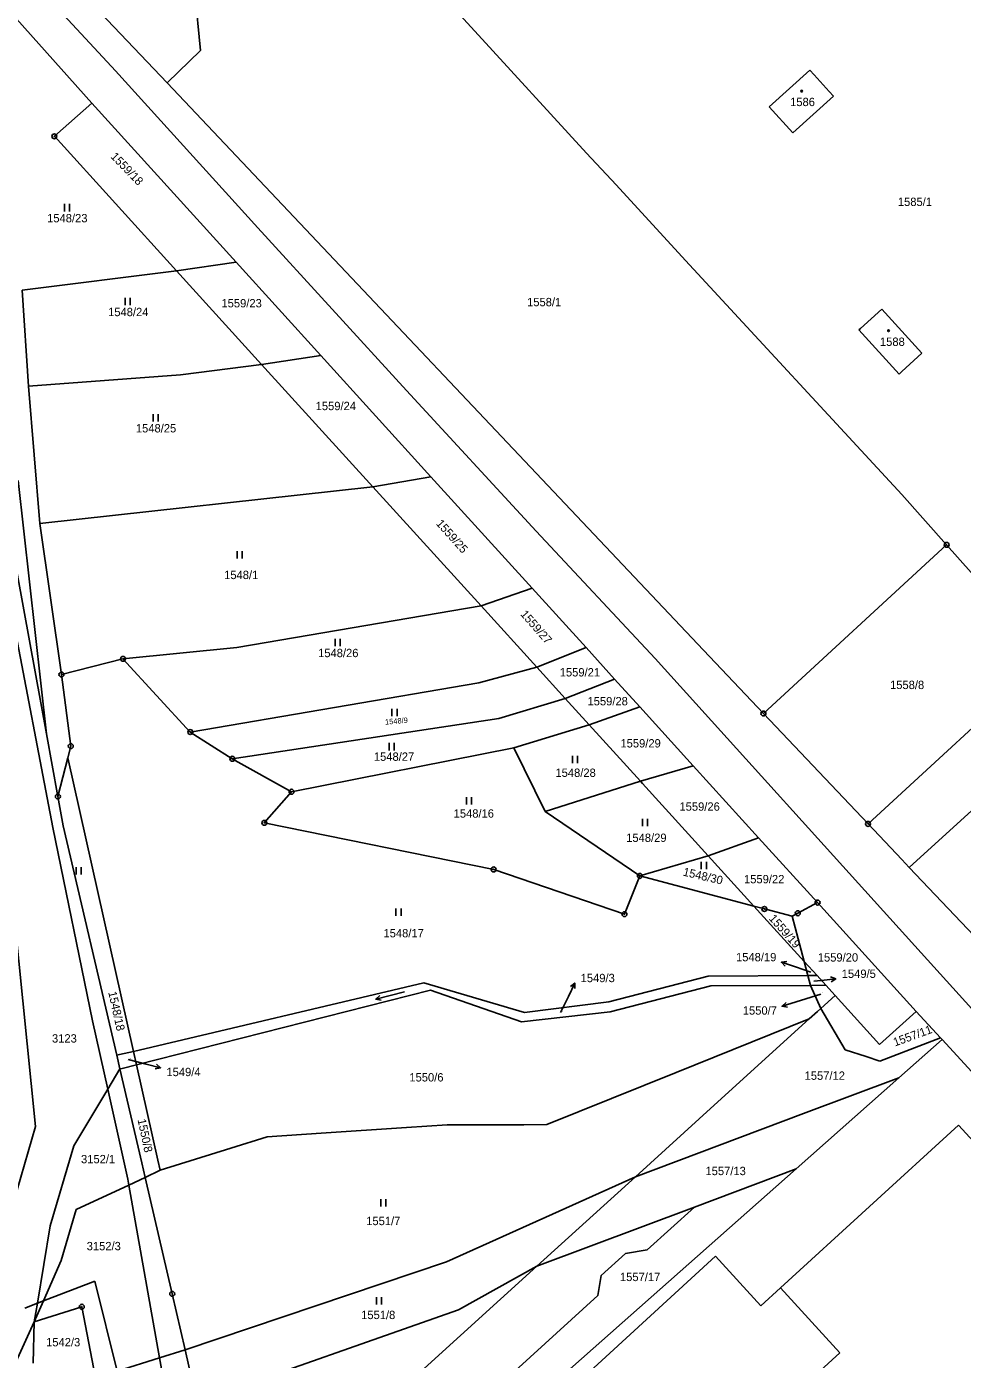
# Model space of a CAD drawing. Extents: x -736345 to -729997, y -1130177 to -1122501.
# Drawn here: x -733583.7 to -733393, y -1125376.3 to -1125104.7 of the extents above; entities that cross this region are included whole.
import ezdxf

# ---------------------------------------------------------------- set-up
doc = ezdxf.new("R2010")
doc.units = 0
for name, color, linetype in [('Vrstva 1', 7, 'Continuous'), ('Vrstva 10', 7, 'Continuous'), ('Vrstva 16', 7, 'Continuous'), ('Vrstva 18', 7, 'Continuous'), ('Vrstva 19', 7, 'Continuous'), ('Vrstva 25', 7, 'Continuous'), ('Vrstva 4', 7, 'Continuous')]:
    doc.layers.add(name, color=color, linetype=linetype)

msp = doc.modelspace()

# ---------------------------------------------------------------- linework, layer by layer
at = {"layer": 'Vrstva 1'}
for points in [[(-733555.05, -1125116.17), (-733617.6, -1125050.51)], [(-733523, -1125072.21), (-733492.38, -1125105.63)], [(-733549.39, -1125097.68), (-733548.26, -1125109.59)], [(-733570.36, -1125120.34), (-733587.43, -1125101.24)], [(-733492.38, -1125105.63), (-733469.6, -1125130.48)], [(-733548.26, -1125109.59), (-733555.05, -1125116.17)], [(-733424.12, -1125113.59), (-733432.38, -1125121.05)], [(-733423.23, -1125114.57), (-733424.12, -1125113.59)], [(-733420.19, -1125117.93), (-733423.23, -1125114.57)], [(-733555.05, -1125116.17), (-733445.77, -1125231.78)], [(-733419.32, -1125118.9), (-733420.19, -1125117.93)], [(-733570.36, -1125120.34), (-733578.01, -1125127.06)], [(-733540.97, -1125152.72), (-733570.36, -1125120.34)], [(-733432.38, -1125121.05), (-733427.59, -1125126.36)], [(-733427.59, -1125126.36), (-733419.32, -1125118.9)], [(-733578.01, -1125127.06), (-733553.1, -1125154.48)], [(-733469.6, -1125130.48), (-733463.55, -1125136.94)], [(-733463.55, -1125136.94), (-733449.47, -1125152.4)], [(-733540.97, -1125152.72), (-733553.1, -1125154.48)], [(-733523.71, -1125171.74), (-733540.97, -1125152.72)], [(-733449.47, -1125152.4), (-733405.39, -1125200.05)], [(-733584.59, -1125158.41), (-733553.1, -1125154.48)], [(-733553.1, -1125154.48), (-733535.78, -1125173.55)], [(-733583.29, -1125177.96), (-733584.59, -1125158.41)], [(-733413.8, -1125166.21), (-733409.46, -1125162.27)], [(-733409.46, -1125162.27), (-733401.28, -1125171.28)], [(-733414.12, -1125166.5), (-733413.8, -1125166.21)], [(-733405.94, -1125175.51), (-733414.12, -1125166.5)], [(-733523.71, -1125171.74), (-733535.78, -1125173.55)], [(-733501.3, -1125196.43), (-733523.71, -1125171.74)], [(-733401.28, -1125171.28), (-733405.39, -1125175.01)], [(-733552.31, -1125175.66), (-733535.78, -1125173.55)], [(-733513.1, -1125198.51), (-733535.78, -1125173.55)], [(-733405.39, -1125175.01), (-733405.94, -1125175.51)], [(-733583.29, -1125177.96), (-733552.31, -1125175.66)], [(-733581, -1125205.98), (-733583.29, -1125177.96)], [(-733579.63, -1125248.78), (-733585.36, -1125197.21)], [(-733513.1, -1125198.51), (-733501.3, -1125196.43)], [(-733480.7, -1125219.12), (-733501.3, -1125196.43)], [(-733579.63, -1125248.78), (-733589, -1125197.54)], [(-733513.1, -1125198.51), (-733581, -1125205.98)], [(-733491.08, -1125222.75), (-733513.1, -1125198.51)], [(-733405.39, -1125200.05), (-733396.24, -1125210.3)], [(-733576.57, -1125236.72), (-733581, -1125205.98)], [(-733396.24, -1125210.3), (-733433.57, -1125244.66)], [(-733396.24, -1125210.3), (-733375.61, -1125233.44)], [(-733491.08, -1125222.75), (-733480.7, -1125219.12)], [(-733469.7, -1125231.24), (-733480.7, -1125219.12)], [(-733491.08, -1125222.75), (-733540.87, -1125231.21)], [(-733491.08, -1125222.75), (-733479.73, -1125235.24)], [(-733564.03, -1125233.53), (-733540.87, -1125231.21)], [(-733469.7, -1125231.24), (-733479.73, -1125235.24)], [(-733469.7, -1125231.24), (-733463.88, -1125237.65)], [(-733445.77, -1125231.78), (-733433.57, -1125244.66)], [(-733564.03, -1125233.53), (-733576.57, -1125236.72)], [(-733550.32, -1125248.45), (-733564.03, -1125233.53)], [(-733479.73, -1125235.24), (-733491.51, -1125238.45)], [(-733473.95, -1125241.6), (-733479.73, -1125235.24)], [(-733375.61, -1125233.44), (-733412.25, -1125267.16)], [(-733576.57, -1125236.72), (-733574.67, -1125251.32)], [(-733463.88, -1125237.65), (-733473.95, -1125241.6)], [(-733463.88, -1125237.65), (-733458.77, -1125243.28)], [(-733491.51, -1125238.45), (-733550.32, -1125248.45)], [(-733487.46, -1125245.67), (-733473.95, -1125241.6)], [(-733469.03, -1125247.01), (-733473.95, -1125241.6)], [(-733458.77, -1125243.28), (-733469.03, -1125247.01)], [(-733458.77, -1125243.28), (-733447.85, -1125255.31)], [(-733541.76, -1125253.89), (-733487.46, -1125245.67)], [(-733433.57, -1125244.66), (-733412.25, -1125267.16)], [(-733577.29, -1125261.58), (-733579.63, -1125248.78)], [(-733550.32, -1125248.45), (-733541.76, -1125253.89)], [(-733484.4, -1125251.64), (-733469.03, -1125247.01)], [(-733458.63, -1125258.46), (-733469.03, -1125247.01)], [(-733574.67, -1125251.32), (-733575.27, -1125253.68)], [(-733375.42, -1125250.16), (-733403.89, -1125276.02)], [(-733575.27, -1125253.68), (-733577.29, -1125261.58)], [(-733561.88, -1125313.51), (-733575.27, -1125253.68)], [(-733529.7, -1125260.62), (-733541.76, -1125253.89)], [(-733484.4, -1125251.64), (-733529.7, -1125260.62)], [(-733478.01, -1125264.62), (-733484.4, -1125251.64)], [(-733447.85, -1125255.31), (-733458.63, -1125258.46)], [(-733447.85, -1125255.31), (-733434.55, -1125269.97)], [(-733478.01, -1125264.62), (-733458.63, -1125258.46)], [(-733458.22, -1125258.91), (-733458.63, -1125258.46)], [(-733444.81, -1125273.68), (-733458.22, -1125258.91)], [(-733577.29, -1125261.58), (-733576.19, -1125267.58)], [(-733535.24, -1125266.95), (-733529.7, -1125260.62)], [(-733478.01, -1125264.62), (-733458.73, -1125277.76)], [(-733565.31, -1125314.32), (-733576.19, -1125267.58)], [(-733488.51, -1125276.44), (-733535.24, -1125266.95)], [(-733405.34, -1125274.45), (-733412.25, -1125267.16)], [(-733444.81, -1125273.68), (-733434.55, -1125269.97)], [(-733434.55, -1125269.97), (-733422.54, -1125283.19)], [(-733444.81, -1125273.68), (-733458.73, -1125277.76)], [(-733444.81, -1125273.68), (-733435.51, -1125283.91)], [(-733403.89, -1125276.02), (-733405.34, -1125274.45)], [(-733377.4, -1125303.89), (-733403.89, -1125276.02)], [(-733461.88, -1125285.56), (-733488.51, -1125276.44)], [(-733458.73, -1125277.76), (-733461.88, -1125285.56)], [(-733435.51, -1125283.91), (-733458.73, -1125277.76)], [(-733435.51, -1125283.91), (-733433.38, -1125284.49)], [(-733425.28, -1125295.17), (-733435.51, -1125283.91)], [(-733422.54, -1125283.19), (-733426.57, -1125285.37)], [(-733422.54, -1125283.19), (-733402.42, -1125305.36)], [(-733433.38, -1125284.49), (-733427.72, -1125285.99)], [(-733427.72, -1125285.99), (-733426.57, -1125285.37)], [(-733425.28, -1125295.17), (-733427.72, -1125285.99)], [(-733422.65, -1125298.07), (-733425.28, -1125295.17)], [(-733424.51, -1125298.08), (-733425.28, -1125295.17)], [(-733561.88, -1125313.51), (-733502.74, -1125299.58)], [(-733502.74, -1125299.58), (-733482.26, -1125305.57)], [(-733465.04, -1125303.45), (-733444.81, -1125298.21)], [(-733444.31, -1125300.14), (-733464.79, -1125305.43)], [(-733424.51, -1125298.08), (-733444.81, -1125298.21)], [(-733423.98, -1125300.06), (-733444.31, -1125300.14)], [(-733422.65, -1125298.07), (-733424.51, -1125298.08)], [(-733423.98, -1125300.06), (-733424.51, -1125298.08)], [(-733420.85, -1125300.05), (-733423.98, -1125300.06)], [(-733423.98, -1125300.06), (-733421.88, -1125304.76)], [(-733422.65, -1125298.07), (-733420.85, -1125300.05)], [(-733418.97, -1125302.12), (-733420.85, -1125300.05)], [(-733561.27, -1125316.24), (-733501.36, -1125301.03)], [(-733482.82, -1125307.49), (-733501.36, -1125301.03)], [(-733418.97, -1125302.12), (-733421.88, -1125304.76)], [(-733409.89, -1125312.11), (-733418.97, -1125302.12)], [(-733464.79, -1125305.43), (-733482.82, -1125307.49)], [(-733482.26, -1125305.57), (-733465.04, -1125303.45)], [(-733422.57, -1125305.39), (-733424.22, -1125306.88)], [(-733422.57, -1125305.39), (-733421.88, -1125304.76)], [(-733416.9, -1125313.23), (-733421.88, -1125304.76)], [(-733402.42, -1125305.36), (-733409.89, -1125312.11)], [(-733397.49, -1125310.74), (-733402.42, -1125305.36)], [(-733451.35, -1125317.82), (-733424.22, -1125306.88)], [(-733424.22, -1125306.88), (-733443.59, -1125324.48)], [(-733397.49, -1125310.74), (-733409.82, -1125315.49)], [(-733405.97, -1125318.91), (-733397.15, -1125311.11)], [(-733397.15, -1125311.11), (-733397.49, -1125310.74)], [(-733260.21, -1125460.52), (-733397.15, -1125311.11)], [(-733564.72, -1125314.18), (-733561.88, -1125313.51)], [(-733561.88, -1125313.51), (-733561.27, -1125316.24)], [(-733412.62, -1125314.59), (-733416.9, -1125313.23)], [(-733565.31, -1125314.32), (-733564.72, -1125314.18)], [(-733565.31, -1125314.32), (-733564.66, -1125317.1)], [(-733564.2, -1125316.98), (-733561.27, -1125316.24)], [(-733561.27, -1125316.24), (-733556.91, -1125335.7)], [(-733409.82, -1125315.49), (-733412.62, -1125314.59)], [(-733567.14, -1125321.24), (-733564.66, -1125317.1)], [(-733564.66, -1125317.1), (-733564.2, -1125316.98)], [(-733564.66, -1125317.1), (-733560.21, -1125336.25)], [(-733477.72, -1125328.44), (-733451.35, -1125317.82)], [(-733405.97, -1125318.91), (-733426.93, -1125337.46)], [(-733425.4, -1125326.2), (-733405.97, -1125318.91)], [(-733574.07, -1125332.77), (-733567.14, -1125321.24)], [(-733443.59, -1125324.48), (-733459.63, -1125339.05)], [(-733459.63, -1125339.05), (-733425.4, -1125326.2)], [(-733534.63, -1125330.93), (-733523.66, -1125330.19)], [(-733523.66, -1125330.19), (-733506.26, -1125329.03)], [(-733506.26, -1125329.03), (-733497.98, -1125328.47)], [(-733497.98, -1125328.47), (-733482.36, -1125328.45)], [(-733482.36, -1125328.45), (-733477.72, -1125328.44)], [(-733430.1, -1125361.72), (-733393.82, -1125328.54)], [(-733393.82, -1125328.54), (-733381.06, -1125342.5)], [(-733574.07, -1125332.77), (-733578.86, -1125349.04)], [(-733542.08, -1125333.24), (-733534.63, -1125330.93)], [(-733556.91, -1125335.7), (-733556.46, -1125337.72)], [(-733556.46, -1125337.72), (-733542.08, -1125333.24)], [(-733560.21, -1125336.25), (-733559.51, -1125339.24)], [(-733559.51, -1125339.24), (-733556.46, -1125337.72)], [(-733500.19, -1125402.3), (-733426.93, -1125337.46)], [(-733426.93, -1125337.46), (-733447.63, -1125345.24)], [(-733573.59, -1125345.75), (-733562.83, -1125340.77)], [(-733562.83, -1125340.77), (-733559.51, -1125339.24)], [(-733559.51, -1125339.24), (-733554, -1125362.92)], [(-733498.1, -1125356.41), (-733459.63, -1125339.05)], [(-733479.71, -1125357.29), (-733459.63, -1125339.05)], [(-733573.59, -1125345.75), (-733576.61, -1125356.13)], [(-733447.63, -1125345.24), (-733479.71, -1125357.29)], [(-733457.26, -1125353.96), (-733447.63, -1125345.24)], [(-733581.46, -1125364.82), (-733578.86, -1125349.04)], [(-733466.62, -1125359.2), (-733461.63, -1125354.73)], [(-733461.63, -1125354.73), (-733457.26, -1125353.96)], [(-733576.61, -1125356.13), (-733580.21, -1125364.34)], [(-733551.39, -1125374.32), (-733498.1, -1125356.41)], [(-733479.71, -1125357.29), (-733541.15, -1125413.1)], [(-733479.71, -1125357.29), (-733495.65, -1125366.21)], [(-733443.35, -1125355.22), (-733474.77, -1125384.14)], [(-733434.08, -1125365.36), (-733443.35, -1125355.22)], [(-733467.32, -1125363.25), (-733466.62, -1125359.2)], [(-733554, -1125362.92), (-733551.39, -1125374.32)], [(-733430.1, -1125361.72), (-733434.08, -1125365.36)], [(-733418, -1125374.95), (-733430.1, -1125361.72)], [(-733580.21, -1125364.34), (-733582.09, -1125368.64)], [(-733581.46, -1125364.82), (-733582.09, -1125368.64)], [(-733572.43, -1125365.55), (-733582.09, -1125368.64)], [(-733572.43, -1125365.55), (-733569.64, -1125380.03)], [(-733486.45, -1125380.68), (-733467.32, -1125363.25)], [(-733495.65, -1125366.21), (-733548.97, -1125384.91)], [(-733582.09, -1125368.64), (-733590.6, -1125387.15)], [(-733582.09, -1125368.64), (-733582.35, -1125377.01)], [(-733565.19, -1125378.64), (-733556.56, -1125375.94)], [(-733556.56, -1125375.94), (-733551.39, -1125374.32)], [(-733551.39, -1125374.32), (-733548.97, -1125384.91)], [(-733453.52, -1125407.4), (-733418, -1125374.95)]]:
    msp.add_lwpolyline(points, dxfattribs=at)
at = {"layer": 'Vrstva 10'}
for points in [[(-733582.23, -1125095.64), (-733565.52, -1125113.75)], [(-733565.52, -1125113.75), (-733536.54, -1125145.7)], [(-733536.54, -1125145.7), (-733506.3, -1125178.87)], [(-733506.3, -1125178.87), (-733479.89, -1125207.51)], [(-733479.89, -1125207.51), (-733455.63, -1125233.47)], [(-733455.63, -1125233.47), (-733402.75, -1125291.99)], [(-733402.75, -1125291.99), (-733378.92, -1125318.34)]]:
    msp.add_lwpolyline(points, dxfattribs=at)
at = {"layer": 'Vrstva 16'}
for points in [[(-733423.94, -1125297.37), (-733427.05, -1125296.32)], [(-733423.29, -1125299.19), (-733421.81, -1125299.04)], [(-733474.87, -1125305.58), (-733473.3, -1125302.31)], [(-733421.9, -1125301.84), (-733426.91, -1125303.43)], [(-733562.97, -1125315.17), (-733559.29, -1125316.11)]]:
    msp.add_lwpolyline(points, dxfattribs=at)
at = {"layer": 'Vrstva 25'}
for points in [[(-733575.957, -1125142.355), (-733575.957, -1125140.855)], [(-733574.923, -1125142.355), (-733574.923, -1125140.855)], [(-733563.607, -1125161.475), (-733563.607, -1125159.975)], [(-733562.573, -1125161.475), (-733562.573, -1125159.975)], [(-733557.907, -1125185.165), (-733557.907, -1125183.665)], [(-733556.873, -1125185.165), (-733556.873, -1125183.665)], [(-733540.757, -1125213.105), (-733540.757, -1125211.605)], [(-733539.723, -1125213.105), (-733539.723, -1125211.605)], [(-733520.827, -1125230.955), (-733520.827, -1125229.455)], [(-733519.793, -1125230.955), (-733519.793, -1125229.455)], [(-733509.237, -1125245.205), (-733509.237, -1125243.705)], [(-733508.203, -1125245.205), (-733508.203, -1125243.705)], [(-733509.787, -1125252.175), (-733509.787, -1125250.675)], [(-733508.753, -1125252.175), (-733508.753, -1125250.675)], [(-733472.457, -1125254.795), (-733472.457, -1125253.295)], [(-733471.423, -1125254.795), (-733471.423, -1125253.295)], [(-733494.067, -1125263.235), (-733494.067, -1125261.735)], [(-733493.033, -1125263.235), (-733493.033, -1125261.735)], [(-733458.227, -1125267.615), (-733458.227, -1125266.115)], [(-733457.193, -1125267.615), (-733457.193, -1125266.115)], [(-733573.587, -1125277.465), (-733573.587, -1125275.965)], [(-733572.553, -1125277.465), (-733572.553, -1125275.965)], [(-733446.227, -1125276.395), (-733446.227, -1125274.895)], [(-733445.193, -1125276.395), (-733445.193, -1125274.895)], [(-733508.417, -1125285.915), (-733508.417, -1125284.415)], [(-733507.383, -1125285.915), (-733507.383, -1125284.415)], [(-733429.104, -1125296.153), (-733429.891, -1125295.359), (-733428.784, -1125295.206)], [(-733427.05, -1125296.32), (-733429.891, -1125295.359)], [(-733473.3, -1125302.31), (-733472, -1125299.607)], [(-733472.884, -1125300.292), (-733472, -1125299.607), (-733471.983, -1125300.725)], [(-733421.81, -1125299.04), (-733418.825, -1125298.748)], [(-733419.869, -1125298.348), (-733418.825, -1125298.748), (-733419.771, -1125299.342)], [(-733506.712, -1125301.375), (-733512.528, -1125302.845)], [(-733511.436, -1125303.085), (-733512.528, -1125302.845), (-733511.681, -1125302.115)], [(-733426.91, -1125303.43), (-733429.771, -1125304.332)], [(-733428.667, -1125304.508), (-733429.771, -1125304.332), (-733428.967, -1125303.554)], [(-733559.29, -1125316.11), (-733556.385, -1125316.856)], [(-733557.229, -1125316.123), (-733556.385, -1125316.856), (-733557.478, -1125317.091)], [(-733511.517, -1125345.155), (-733511.517, -1125343.655)], [(-733510.483, -1125345.155), (-733510.483, -1125343.655)], [(-733512.397, -1125365.075), (-733512.397, -1125363.575)], [(-733511.363, -1125365.075), (-733511.363, -1125363.575)]]:
    msp.add_lwpolyline(points, dxfattribs=at)
for centre, radius in [((-733425.78, -1125117.85), 0.175), ((-733578.01, -1125127.06), 0.5), ((-733578.01, -1125127.06), 0.032), ((-733408.08, -1125166.66), 0.175), ((-733396.24, -1125210.3), 0.5), ((-733396.24, -1125210.3), 0.032), ((-733564.03, -1125233.53), 0.5), ((-733564.03, -1125233.53), 0.032), ((-733576.57, -1125236.72), 0.5), ((-733576.57, -1125236.72), 0.032), ((-733433.57, -1125244.66), 0.5), ((-733433.57, -1125244.66), 0.032), ((-733550.32, -1125248.45), 0.5), ((-733550.32, -1125248.45), 0.032), ((-733574.67, -1125251.32), 0.5), ((-733574.67, -1125251.32), 0.032), ((-733541.76, -1125253.89), 0.5), ((-733541.76, -1125253.89), 0.032), ((-733577.29, -1125261.58), 0.5), ((-733577.29, -1125261.58), 0.032), ((-733529.7, -1125260.62), 0.5), ((-733529.7, -1125260.62), 0.032), ((-733535.24, -1125266.95), 0.5), ((-733535.24, -1125266.95), 0.032), ((-733412.25, -1125267.16), 0.5), ((-733412.25, -1125267.16), 0.032), ((-733488.51, -1125276.44), 0.5), ((-733488.51, -1125276.44), 0.032), ((-733458.73, -1125277.76), 0.5), ((-733458.73, -1125277.76), 0.032), ((-733433.38, -1125284.49), 0.5), ((-733422.54, -1125283.19), 0.5), ((-733422.54, -1125283.19), 0.032), ((-733461.88, -1125285.56), 0.5), ((-733461.88, -1125285.56), 0.032), ((-733433.38, -1125284.49), 0.032), ((-733426.57, -1125285.37), 0.5), ((-733426.57, -1125285.37), 0.032), ((-733554, -1125362.92), 0.5), ((-733554, -1125362.92), 0.032), ((-733572.43, -1125365.55), 0.5), ((-733572.43, -1125365.55), 0.032)]:
    msp.add_circle(centre, radius, dxfattribs=at)
at = {"layer": 'Vrstva 4'}
for points in [[(-733578.35, -1125267.92), (-733586.69, -1125224.13)], [(-733587.83, -1125269.55), (-733581.87, -1125328.84)], [(-733570.27, -1125307.29), (-733578.35, -1125267.92)], [(-733567.14, -1125321.24), (-733570.27, -1125307.29)], [(-733563.04, -1125339.58), (-733567.14, -1125321.24)], [(-733581.87, -1125328.84), (-733585.59, -1125341.71)], [(-733562.83, -1125340.77), (-733563.04, -1125339.58)], [(-733556.56, -1125375.94), (-733562.83, -1125340.77)], [(-733580.21, -1125364.34), (-733569.78, -1125360.36)], [(-733569.78, -1125360.36), (-733565.19, -1125378.64)], [(-733584.04, -1125365.81), (-733581.46, -1125364.82)], [(-733581.46, -1125364.82), (-733580.21, -1125364.34)], [(-733554.61, -1125386.86), (-733556.56, -1125375.94)]]:
    msp.add_lwpolyline(points, dxfattribs=at)

# ---------------------------------------------------------------- texts
at = {"layer": 'Vrstva 16'}
for s, p in [('1548/19', (-733439.147, -1125295.16)), ('1549/3', (-733470.8, -1125299.41)), ('1549/5', (-733417.62, -1125298.55)), ('1550/7', (-733437.767, -1125306.03)), ('1549/4', (-733555.18, -1125318.56))]:
    msp.add_text(s, height=1.7, dxfattribs=at).set_placement(p)
at = {"layer": 'Vrstva 18'}
for s, height, rotation, p in [('1559/18', 1.7, 314.1025, (-733566.668, -1125131.304)), ('1559/25', 1.7, 311.90248, (-733500.368, -1125206.055)), ('1559/27', 1.7, 311.20248, (-733483.178, -1125224.508)), ('1548/9', 1.1, 4.90004, (-733510.598, -1125246.954)), ('1548/30', 1.7, 346.90276, (-733450.06, -1125277.681)), ('1559/19', 1.7, 311.60248, (-733432.568, -1125286.506)), ('1548/18', 1.7, 282.50225, (-733567.042, -1125301.461)), ('1557/11', 1.7, 20.00016, (-733406.761, -1125312.524)), ('1550/8', 1.7, 282.00224, (-733561.073, -1125327.444)), ('3152/1', 1.7, 0.1, (-733572.571, -1125336.32))]:
    msp.add_text(s, height=height, rotation=rotation, dxfattribs=at).set_placement(p)
for s, height, p in [('1585/1', 1.7, (-733406.18, -1125141.26)), ('1548/23', 1.7, (-733579.48, -1125144.59)), ('1548/24', 1.7, (-733567.06, -1125163.71)), ('1559/23', 1.7, (-733543.97, -1125161.92)), ('1558/1', 1.7, (-733481.71, -1125161.69)), ('1559/24', 1.7, (-733524.78, -1125182.86)), ('1548/25', 1.7, (-733561.4, -1125187.4)), ('1548/1', 1.7, (-733543.42, -1125217.28)), ('1548/26', 1.7, (-733524.28, -1125233.19)), ('1559/21', 1.7, (-733475.06, -1125237.12)), ('1558/8', 1.7, (-733407.77, -1125239.69)), ('1559/28', 1.7, (-733469.4, -1125243.01)), ('1559/29', 1.7, (-733462.69, -1125251.59)), ('1548/27', 1.7, (-733512.92, -1125254.31)), ('1548/28', 1.7, (-733475.93, -1125257.59)), ('1548/16', 1.7, (-733496.67, -1125265.89)), ('1559/26', 1.7, (-733450.67, -1125264.48)), ('1548/29', 1.7, (-733461.52, -1125270.84)), ('1559/22', 1.7, (-733437.52, -1125279.27)), ('1548/17', 1.7, (-733510.96, -1125290.28)), ('1559/20', 1.7, (-733422.49, -1125295.22)), ('1548/19', 0.1, (-733423.74, -1125297.17)), ('1549/5', 0.1, (-733423.09, -1125298.99)), ('1550/7', 0.1, (-733421.7, -1125301.64)), ('1549/3', 0.1, (-733474.67, -1125305.38)), ('3123', 1.7, (-733578.49, -1125311.72)), ('1549/4', 0.1, (-733562.77, -1125314.97)), ('1550/6', 1.7, (-733505.69, -1125319.65)), ('1557/12', 1.7, (-733425.18, -1125319.31)), ('1557/13', 1.7, (-733445.37, -1125338.73)), ('1551/7', 1.7, (-733514.48, -1125348.92)), ('3152/3', 1.7, (-733571.42, -1125354.04)), ('1557/17', 1.7, (-733462.79, -1125360.32)), ('1551/8', 1.7, (-733515.51, -1125368.06)), ('1542/3', 1.7, (-733579.69, -1125373.62))]:
    msp.add_text(s, height=height, dxfattribs=at).set_placement(p)
at = {"layer": 'Vrstva 19'}
for s, p in [('1586', (-733428.13, -1125120.91)), ('1588', (-733409.83, -1125169.77))]:
    msp.add_text(s, height=1.7, dxfattribs=at).set_placement(p)

doc.saveas('drawing.dxf')
